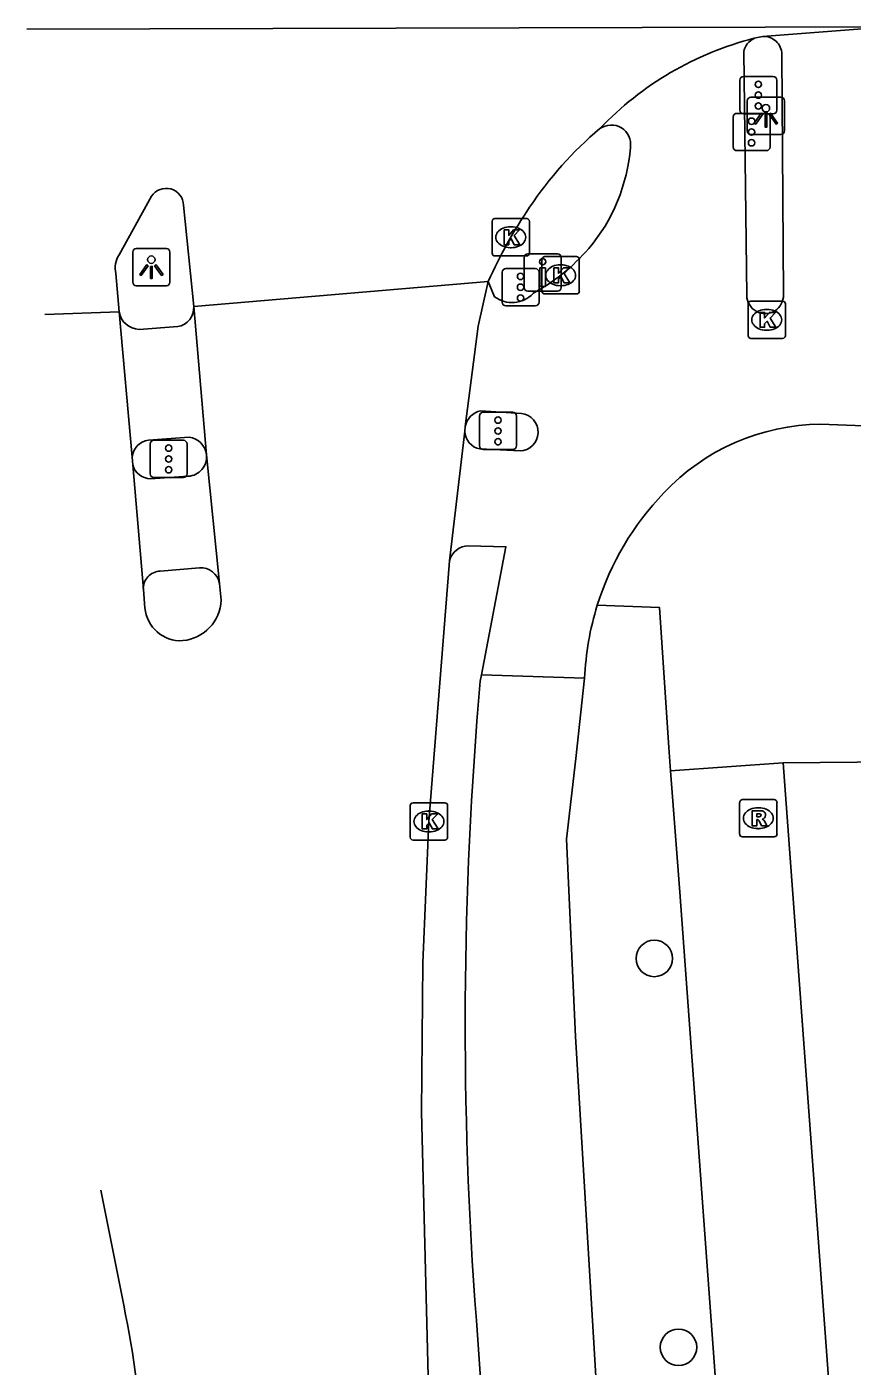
# Model space of a CAD drawing. Extents: x 160732 to 162105, y 387428 to 388479.
# Drawn here: x 160731.74 to 160753.86, y 388303.31 to 388339.22 of the extents above; entities that cross this region are included whole.
import ezdxf

# ---------------------------------------------------------------- set-up
doc = ezdxf.new("R2010")
doc.units = 0
for name, color, linetype in [('IMGEO_Boom', 7, 'Continuous'), ('IMGEO_Drukknoppaal', 7, 'Continuous'), ('IMGEO_Fietspad_gesloten', 7, 'Continuous'), ('IMGEO_Fietspad_open', 7, 'Continuous'), ('IMGEO_Kolk', 7, 'Continuous'), ('IMGEO_Lichtpunt', 7, 'Continuous'), ('IMGEO_Rijbaan_lokaal_gesloten', 7, 'Continuous'), ('IMGEO_Rijbaan_regionaal_gesloten', 7, 'Continuous'), ('IMGEO_Rioolput', 7, 'Continuous'), ('IMGEO_Verkeersregelinstallatiepaal', 7, 'Continuous'), ('IMGEO_Voetpad_gesloten', 7, 'Continuous'), ('IMGEO_Voetpad_open', 7, 'Continuous')]:
    doc.layers.add(name, color=color, linetype=linetype)

msp = doc.modelspace()

# ---------------------------------------------------------------- linework, layer by layer
at = {"layer": 'IMGEO_Boom'}
for centre in [(160748.558, 388314.244), (160749.207, 388303.818)]:
    msp.add_circle(centre, 0.489, dxfattribs=at)
at = {"layer": 'IMGEO_Drukknoppaal'}
for p, q in [((160745.072, 388332.235), (160745.072, 388333.035)), ((160745.072, 388333.035), (160745.072, 388332.235)), ((160745.172, 388333.135), (160745.962, 388333.135)), ((160745.962, 388333.135), (160745.172, 388333.135)), ((160746.062, 388333.035), (160746.062, 388332.235)), ((160746.062, 388332.235), (160746.062, 388333.035)), ((160745.962, 388332.135), (160745.172, 388332.135)), ((160745.172, 388332.135), (160745.962, 388332.135))]:
    msp.add_line(p, q, dxfattribs=at)
msp.add_lwpolyline([(160745.642, 388332.76), (160745.642, 388332.26), (160745.492, 388332.26), (160745.492, 388332.76), (160745.642, 388332.76)], dxfattribs=at)
msp.add_circle((160745.567, 388332.925), 0.085, dxfattribs=at)
for centre, start, end in [((160745.172, 388333.035), 90, 180), ((160745.172, 388333.035), 90, 180), ((160745.962, 388333.035), 0, 90), ((160745.962, 388333.035), 360, 90), ((160745.172, 388332.235), 180, 270), ((160745.172, 388332.235), 180, 270), ((160745.962, 388332.235), 270, 0), ((160745.962, 388332.235), 270, 0)]:
    msp.add_arc(centre, 0.1, start, end, dxfattribs=at)
at = {"layer": 'IMGEO_Fietspad_gesloten'}
for points in [[(160734.75, 388331.111), (160735.785, 388331.185)], [(160736.086, 388328.222), (160734.995, 388328.143)], [(160743.926, 388321.849), (160743.893, 388321.676)], [(160746.692, 388321.756), (160743.926, 388321.849)], [(160746.692, 388321.756), (160746.457, 388319.607), (160746.207, 388317.446), (160746.444, 388312.149), (160747.195, 388299.608), (160748.363, 388279.605), (160749.431, 388261.982), (160749.645, 388258.525)], [(160743.788, 388304.535), (160745.672, 388277.306), (160746.918, 388258.316)]]:
    msp.add_lwpolyline(points, dxfattribs=at)
for centre, radius, start, end in [((160735.703, 388331.689), 0.51, 279.2469, 4.2894), ((160734.764, 388331.67), 0.559, 189.1527, 268.566), ((160735.077, 388327.628), 0.522, 99.0929, 173.6014), ((160736.022, 388327.69), 0.535, 5.968, 83.1831), ((160848.749, 388312.463), 105.26, 174.97861, 184.31945)]:
    msp.add_arc(centre, radius, start, end, dxfattribs=at)
at = {"layer": 'IMGEO_Fietspad_open'}
for points in [[(160750.955, 388338.554), (160751.039, 388332.023)], [(160752.021, 388332.044), (160751.981, 388338.489)], [(160744.108, 388332.398), (160744.275, 388331.988)], [(160744.997, 388328.856), (160743.901, 388328.929)], [(160754.638, 388328.511), (160753.015, 388328.567)], [(160743.885, 388327.907), (160744.959, 388327.851)], [(160743.926, 388321.849), (160744.581, 388325.282), (160743.576, 388325.306)]]:
    msp.add_lwpolyline(points, dxfattribs=at)
for centre, radius, start, end in [((160751.448, 388338.461), 0.501, 115.2363, 169.3662), ((160751.489, 388338.475), 0.492, 1.6844, 93.1449), ((160747.404, 388336.071), 0.519, 351.1555, 125.5824), ((160743.172, 388336.356), 4.759, 319.6713, 355.6024), ((160742.765, 388336.764), 5.333, 298.4654, 319.1624), ((160744.743, 388332.599), 0.77, 232.54, 317.0975), ((160751.53, 388332.024), 0.491, 180.1264, 2.3237), ((160744.021, 388328.402), 0.541, 102.8739, 168.3731), ((160744.941, 388328.355), 0.504, 272.0295, 83.6398), ((160753.064, 388322.745), 5.822, 90.4849, 136.8769), ((160743.972, 388328.392), 0.493, 181.4484, 259.8339), ((160754.275, 388321.455), 7.588, 136.0153, 162.675), ((160743.573, 388324.791), 0.515, 89.6658, 166.7891), ((160754.26, 388321.455), 7.574, 162.6407, 177.7239)]:
    msp.add_arc(centre, radius, start, end, dxfattribs=at)
at = {"layer": 'IMGEO_Kolk'}
for p, q in [((160744.211, 388333.155), (160744.211, 388334.007)), ((160744.286, 388334.081), (160745.138, 388334.081)), ((160745.212, 388334.007), (160745.212, 388333.155)), ((160744.699, 388333.861), (160744.724, 388333.861)), ((160744.722, 388333.301), (160744.697, 388333.301)), ((160745.138, 388333.081), (160744.286, 388333.081)), ((160745.548, 388332.135), (160745.548, 388332.987)), ((160745.623, 388333.061), (160746.475, 388333.061)), ((160746.036, 388332.841), (160746.061, 388332.841)), ((160746.549, 388332.987), (160746.549, 388332.135)), ((160746.059, 388332.281), (160746.034, 388332.281)), ((160746.475, 388332.061), (160745.623, 388332.061)), ((160751.073, 388330.941), (160751.073, 388331.793)), ((160751.148, 388331.867), (160752, 388331.867)), ((160752.074, 388331.793), (160752.074, 388330.941)), ((160751.561, 388331.647), (160751.586, 388331.647)), ((160751.584, 388331.087), (160751.559, 388331.087)), ((160752, 388330.867), (160751.148, 388330.867)), ((160742.016, 388317.492), (160742.016, 388318.344)), ((160742.091, 388318.418), (160742.943, 388318.418)), ((160742.504, 388318.198), (160742.529, 388318.198)), ((160743.017, 388318.344), (160743.017, 388317.492)), ((160742.943, 388317.418), (160742.091, 388317.418)), ((160742.527, 388317.638), (160742.502, 388317.638))]:
    msp.add_line(p, q, dxfattribs=at)
for points in [[(160744.211, 388333.155), (160744.211, 388334.007)], [(160744.286, 388334.081), (160745.138, 388334.081)], [(160745.212, 388334.007), (160745.212, 388333.155)], [(160744.532, 388333.781), (160744.655, 388333.781), (160744.655, 388333.63), (160744.785, 388333.781), (160744.949, 388333.781), (160744.803, 388333.63), (160744.956, 388333.381), (160744.804, 388333.381), (160744.719, 388333.545), (160744.655, 388333.478), (160744.655, 388333.381), (160744.532, 388333.381), (160744.532, 388333.781)], [(160745.138, 388333.081), (160744.286, 388333.081)], [(160745.548, 388332.135), (160745.548, 388332.987)], [(160745.623, 388333.061), (160746.475, 388333.061)], [(160746.549, 388332.987), (160746.549, 388332.135)], [(160745.869, 388332.761), (160745.992, 388332.761), (160745.992, 388332.61), (160746.122, 388332.761), (160746.286, 388332.761), (160746.14, 388332.61), (160746.293, 388332.361), (160746.141, 388332.361), (160746.056, 388332.525), (160745.992, 388332.458), (160745.992, 388332.361), (160745.869, 388332.361), (160745.869, 388332.761)], [(160746.475, 388332.061), (160745.623, 388332.061)], [(160751.073, 388330.941), (160751.073, 388331.793)], [(160751.148, 388331.867), (160752, 388331.867)], [(160752.074, 388331.793), (160752.074, 388330.941)], [(160751.394, 388331.567), (160751.517, 388331.567), (160751.517, 388331.416), (160751.647, 388331.567), (160751.811, 388331.567), (160751.665, 388331.416), (160751.818, 388331.167), (160751.666, 388331.167), (160751.581, 388331.331), (160751.517, 388331.264), (160751.517, 388331.167), (160751.394, 388331.167), (160751.394, 388331.567)], [(160752, 388330.867), (160751.148, 388330.867)], [(160742.016, 388317.492), (160742.016, 388318.344)], [(160742.091, 388318.418), (160742.943, 388318.418)], [(160742.337, 388318.118), (160742.46, 388318.118), (160742.46, 388317.967), (160742.59, 388318.118), (160742.754, 388318.118), (160742.608, 388317.967), (160742.761, 388317.718), (160742.609, 388317.718), (160742.524, 388317.882), (160742.46, 388317.815), (160742.46, 388317.718), (160742.337, 388317.718), (160742.337, 388318.118)], [(160743.017, 388318.344), (160743.017, 388317.492)], [(160742.943, 388317.418), (160742.091, 388317.418)]]:
    msp.add_lwpolyline(points, dxfattribs=at)
for centre, start, end in [((160744.288, 388334.005), 91.552, 178.448), ((160744.288, 388334.005), 91.552, 178.448), ((160745.136, 388334.005), 1.552, 88.448), ((160745.136, 388334.005), 1.552, 88.448), ((160744.288, 388333.157), 181.552, 268.448), ((160744.288, 388333.157), 181.552, 268.448), ((160745.136, 388333.157), 271.552, 358.448), ((160745.136, 388333.157), 271.552, 358.448), ((160745.625, 388332.985), 91.552, 178.448), ((160745.625, 388332.985), 91.552, 178.448), ((160746.473, 388332.985), 1.552, 88.448), ((160746.473, 388332.985), 1.552, 88.448), ((160745.625, 388332.137), 181.552, 268.448), ((160745.625, 388332.137), 181.552, 268.448), ((160746.473, 388332.137), 271.552, 358.448), ((160746.473, 388332.137), 271.552, 358.448), ((160751.15, 388331.791), 91.552, 178.448), ((160751.15, 388331.791), 91.552, 178.448), ((160751.998, 388331.791), 1.552, 88.448), ((160751.998, 388331.791), 1.552, 88.448), ((160751.15, 388330.943), 181.552, 268.448), ((160751.15, 388330.943), 181.552, 268.448), ((160751.998, 388330.943), 271.552, 358.448), ((160751.998, 388330.943), 271.552, 358.448), ((160742.093, 388318.342), 91.552, 178.448), ((160742.093, 388318.342), 91.552, 178.448), ((160742.941, 388318.342), 1.552, 88.448), ((160742.941, 388318.342), 1.552, 88.448), ((160742.093, 388317.494), 181.552, 268.448), ((160742.093, 388317.494), 181.552, 268.448), ((160742.941, 388317.494), 271.552, 358.448), ((160742.941, 388317.494), 271.552, 358.448)]:
    msp.add_arc(centre, 0.0765, start, end, dxfattribs=at)
for centre, major_axis, ratio, start_param, end_param in [((160744.698, 388333.581), (-0.387, 0.002), 0.722429, 4.712389, 7.853982), ((160744.723, 388333.581), (-0.39, 0.002), 0.717154, 1.570796, 4.712389), ((160746.035, 388332.561), (-0.387, 0.002), 0.722429, 4.712389, 7.853982), ((160746.06, 388332.561), (-0.39, 0.002), 0.717154, 1.570796, 4.712389), ((160751.56, 388331.367), (-0.387, 0.002), 0.722429, 4.712389, 7.853982), ((160751.585, 388331.367), (-0.39, 0.002), 0.717154, 1.570796, 4.712389), ((160742.503, 388317.918), (-0.387, 0.002), 0.722429, 4.712389, 7.853982), ((160742.528, 388317.918), (-0.39, 0.002), 0.717154, 1.570796, 4.712389)]:
    msp.add_ellipse(centre, major_axis=major_axis, ratio=ratio, start_param=start_param, end_param=end_param, dxfattribs=at)
at = {"layer": 'IMGEO_Lichtpunt'}
for p, q in [((160751.053, 388337.241), (160751.053, 388336.434)), ((160751.053, 388337.241), (160751.053, 388336.434)), ((160751.955, 388337.336), (160751.147, 388337.336)), ((160751.955, 388337.336), (160751.147, 388337.336)), ((160752.049, 388336.434), (160752.049, 388337.241)), ((160752.049, 388336.434), (160752.049, 388337.241)), ((160751.147, 388336.34), (160751.955, 388336.34)), ((160751.147, 388336.34), (160751.955, 388336.34)), ((160734.577, 388333.183), (160734.577, 388332.376)), ((160734.577, 388333.183), (160734.577, 388332.376)), ((160735.479, 388333.278), (160734.671, 388333.278)), ((160735.479, 388333.278), (160734.671, 388333.278)), ((160735.573, 388332.376), (160735.573, 388333.183)), ((160735.573, 388332.376), (160735.573, 388333.183)), ((160734.671, 388332.282), (160735.479, 388332.282)), ((160734.671, 388332.282), (160735.479, 388332.282))]:
    msp.add_line(p, q, dxfattribs=at)
for points in [[(160751.427, 388336.905), (160751.466, 388336.877), (160751.278, 388336.615), (160751.24, 388336.642), (160751.427, 388336.905)], [(160751.529, 388336.857), (160751.576, 388336.857), (160751.576, 388336.535), (160751.529, 388336.535), (160751.529, 388336.857)], [(160751.639, 388336.877), (160751.677, 388336.904), (160751.864, 388336.642), (160751.825, 388336.614), (160751.639, 388336.877)], [(160734.951, 388332.847), (160734.99, 388332.819), (160734.802, 388332.557), (160734.764, 388332.584), (160734.951, 388332.847)], [(160735.163, 388332.819), (160735.201, 388332.846), (160735.388, 388332.584), (160735.349, 388332.556), (160735.163, 388332.819)], [(160735.053, 388332.799), (160735.1, 388332.799), (160735.1, 388332.477), (160735.053, 388332.477), (160735.053, 388332.799)]]:
    msp.add_lwpolyline(points, dxfattribs=at)
for centre in [(160751.552, 388337.039), (160735.076, 388332.981)]:
    msp.add_circle(centre, 0.0994, dxfattribs=at)
for centre, start, end in [((160751.147, 388337.241), 90, 180), ((160751.147, 388337.241), 90, 180), ((160751.955, 388337.241), 0, 90), ((160751.955, 388337.241), 0, 90), ((160751.147, 388336.434), 180, 270), ((160751.147, 388336.434), 180, 270), ((160751.955, 388336.434), 270, 0), ((160751.955, 388336.434), 270, 360), ((160734.671, 388333.183), 90, 180), ((160734.671, 388333.183), 90, 180), ((160735.479, 388333.183), 0, 90), ((160735.479, 388333.183), 0, 90), ((160734.671, 388332.376), 180, 270), ((160734.671, 388332.376), 180, 270), ((160735.479, 388332.376), 270, 0), ((160735.479, 388332.376), 270, 360)]:
    msp.add_arc(centre, 0.0946, start, end, dxfattribs=at)
at = {"layer": 'IMGEO_Rijbaan_lokaal_gesloten'}
for points in [[(160743.492, 388328.511), (160743.84, 388331.193), (160744.108, 388332.398)], [(160736.212, 388331.727), (160736.555, 388327.746)], [(160734.559, 388327.686), (160734.212, 388331.581)], [(160743.479, 388328.38), (160743.492, 388328.511)], [(160743.072, 388324.909), (160743.479, 388328.38)], [(160734.577, 388327.479), (160734.559, 388327.686)], [(160734.861, 388324.133), (160734.577, 388327.479)], [(160736.555, 388327.746), (160736.903, 388324.299)], [(160743.627, 388258.106), (160742.318, 388310.124), (160742.354, 388314.126), (160742.517, 388317.918), (160743.059, 388324.793), (160743.072, 388324.909)], [(160736.903, 388324.299), (160736.949, 388323.852)], [(160734.905, 388323.646), (160734.861, 388324.133)], [(160734.335, 388304.946), (160733.72, 388308.033)]]:
    msp.add_lwpolyline(points, dxfattribs=at)
for centre, radius, start, end in [((160735.812, 388323.898), 1.138, 275.3774, 357.7073), ((160735.857, 388323.718), 0.955, 184.3202, 273.7092), ((160707.576, 388299.368), 27.334, 3.1082, 11.775)]:
    msp.add_arc(centre, radius, start, end, dxfattribs=at)
at = {"layer": 'IMGEO_Rijbaan_regionaal_gesloten'}
for points in [[(160731.736, 388339.16), (160754.828, 388339.224)], [(160751.234, 388338.915), (160751.462, 388338.966)], [(160751.462, 388338.966), (160754.828, 388339.224)], [(160734.21, 388333.109), (160735.082, 388334.679)], [(160735.936, 388334.438), (160736.212, 388331.727)], [(160734.212, 388331.581), (160734.121, 388332.607)], [(160736.212, 388331.727), (160744.108, 388332.398)], [(160732.224, 388331.507), (160734.212, 388331.581)]]:
    msp.add_lwpolyline(points, dxfattribs=at)
for centre, radius, start, end in [((160753.35, 388330.569), 8.61, 104.2272, 136.5268), ((160753.474, 388328.896), 9.916, 129.9871, 146.3789), ((160735.473, 388334.43), 0.463, 0.9567, 147.525), ((160755.723, 388327.222), 12.716, 145.7099, 155.9805), ((160734.764, 388332.752), 0.659, 147.1914, 192.7015)]:
    msp.add_arc(centre, radius, start, end, dxfattribs=at)
at = {"layer": 'IMGEO_Rioolput'}
for p, q in [((160750.922, 388318.504), (160751.774, 388318.504)), ((160750.847, 388317.578), (160750.847, 388318.43)), ((160751.335, 388318.284), (160751.36, 388318.284)), ((160751.848, 388318.43), (160751.848, 388317.578)), ((160751.358, 388317.724), (160751.333, 388317.724)), ((160751.774, 388317.504), (160750.922, 388317.504))]:
    msp.add_line(p, q, dxfattribs=at)
for points in [[(160750.922, 388318.504), (160751.774, 388318.504)], [(160750.847, 388317.578), (160750.847, 388318.43)], [(160751.436, 388318.202), (160751.184, 388318.204), (160751.184, 388317.804)], [(160751.362, 388318.123), (160751.308, 388318.123), (160751.308, 388318.042)], [(160751.848, 388318.43), (160751.848, 388317.578)], [(160751.184, 388317.804), (160751.308, 388317.804), (160751.308, 388317.966), (160751.319, 388317.966)], [(160751.308, 388318.042), (160751.36, 388318.042)], [(160751.366, 388317.937), (160751.437, 388317.804), (160751.577, 388317.804), (160751.512, 388317.93)], [(160751.774, 388317.504), (160750.922, 388317.504)]]:
    msp.add_lwpolyline(points, dxfattribs=at)
for centre, radius, start, end in [((160750.924, 388318.428), 0.0765, 91.552, 178.448), ((160750.924, 388318.428), 0.0765, 91.552, 178.448), ((160751.772, 388318.428), 0.0765, 1.552, 88.448), ((160751.772, 388318.428), 0.0765, 1.552, 88.448), ((160751.368, 388318.027), 0.0964, 77.0061, 93.1865), ((160751.382, 388318.084), 0.0378, 276.6634, 79.6772), ((160751.435, 388318.092), 0.109, 350.3612, 89.416), ((160751.318, 388317.913), 0.0533, 26.0293, 88.6989), ((160751.344, 388318.231), 0.19, 274.7715, 282.9687), ((160751.433, 388318.092), 0.112, 277.5842, 350.9817), ((160751.417, 388317.877), 0.108, 29.5134, 73.7905), ((160750.924, 388317.58), 0.0765, 181.552, 268.448), ((160750.924, 388317.58), 0.0765, 181.552, 268.448), ((160751.772, 388317.58), 0.0765, 271.552, 358.448), ((160751.772, 388317.58), 0.0765, 271.552, 358.448)]:
    msp.add_arc(centre, radius, start, end, dxfattribs=at)
for centre, major_axis, ratio, start_param, end_param in [((160751.334, 388318.004), (-0.387, 0.002), 0.722429, 4.712389, 7.853982), ((160751.359, 388318.004), (-0.39, 0.002), 0.717154, 1.570796, 4.712389)]:
    msp.add_ellipse(centre, major_axis=major_axis, ratio=ratio, start_param=start_param, end_param=end_param, dxfattribs=at)
at = {"layer": 'IMGEO_Verkeersregelinstallatiepaal'}
for p, q in [((160750.953, 388337.891), (160751.743, 388337.891)), ((160751.743, 388337.891), (160750.953, 388337.891)), ((160750.853, 388336.991), (160750.853, 388337.791)), ((160750.853, 388337.791), (160750.853, 388336.991)), ((160751.843, 388337.791), (160751.843, 388336.991)), ((160751.843, 388336.991), (160751.843, 388337.791)), ((160750.671, 388336.003), (160750.671, 388336.803)), ((160750.671, 388336.803), (160750.671, 388336.003)), ((160750.771, 388336.903), (160751.561, 388336.903)), ((160751.561, 388336.903), (160750.771, 388336.903)), ((160751.743, 388336.891), (160750.953, 388336.891)), ((160750.953, 388336.891), (160751.743, 388336.891)), ((160751.661, 388336.803), (160751.661, 388336.003)), ((160751.661, 388336.003), (160751.661, 388336.803)), ((160751.561, 388335.903), (160750.771, 388335.903)), ((160750.771, 388335.903), (160751.561, 388335.903)), ((160744.478, 388331.841), (160744.478, 388332.641)), ((160744.478, 388332.641), (160744.478, 388331.841)), ((160744.578, 388332.741), (160745.368, 388332.741)), ((160745.368, 388332.741), (160744.578, 388332.741)), ((160745.468, 388332.641), (160745.468, 388331.841)), ((160745.468, 388331.841), (160745.468, 388332.641)), ((160745.368, 388331.741), (160744.578, 388331.741)), ((160744.578, 388331.741), (160745.368, 388331.741)), ((160743.974, 388328.888), (160744.764, 388328.888)), ((160744.764, 388328.888), (160743.974, 388328.888)), ((160743.874, 388327.988), (160743.874, 388328.788)), ((160743.874, 388328.788), (160743.874, 388327.988)), ((160744.864, 388328.788), (160744.864, 388327.988)), ((160744.864, 388327.988), (160744.864, 388328.788)), ((160735.143, 388328.137), (160735.933, 388328.137)), ((160735.933, 388328.137), (160735.143, 388328.137)), ((160735.043, 388327.237), (160735.043, 388328.037)), ((160735.043, 388328.037), (160735.043, 388327.237)), ((160736.033, 388328.037), (160736.033, 388327.237)), ((160736.033, 388327.237), (160736.033, 388328.037)), ((160744.764, 388327.888), (160743.974, 388327.888)), ((160743.974, 388327.888), (160744.764, 388327.888)), ((160735.933, 388327.137), (160735.143, 388327.137)), ((160735.143, 388327.137), (160735.933, 388327.137))]:
    msp.add_line(p, q, dxfattribs=at)
for centre in [(160751.348, 388337.681), (160751.348, 388337.391), (160751.348, 388337.101), (160751.166, 388336.693), (160751.166, 388336.403), (160751.166, 388336.113), (160744.973, 388332.531), (160744.973, 388332.241), (160744.973, 388331.951), (160744.369, 388328.678), (160744.369, 388328.388), (160744.369, 388328.098), (160735.538, 388327.927), (160735.538, 388327.637), (160735.538, 388327.347)]:
    msp.add_circle(centre, 0.085, dxfattribs=at)
for centre, start, end in [((160750.953, 388337.791), 90, 180), ((160750.953, 388337.791), 90, 180), ((160751.743, 388337.791), 0, 90), ((160751.743, 388337.791), 360, 90), ((160750.771, 388336.803), 90, 180), ((160750.771, 388336.803), 90, 180), ((160750.953, 388336.991), 180, 270), ((160750.953, 388336.991), 180, 270), ((160751.561, 388336.803), 0, 90), ((160751.561, 388336.803), 360, 90), ((160751.743, 388336.991), 270, 0), ((160751.743, 388336.991), 270, 0), ((160750.771, 388336.003), 180, 270), ((160750.771, 388336.003), 180, 270), ((160751.561, 388336.003), 270, 0), ((160751.561, 388336.003), 270, 0), ((160744.578, 388332.641), 90, 180), ((160744.578, 388332.641), 90, 180), ((160745.368, 388332.641), 0, 90), ((160745.368, 388332.641), 360, 90), ((160744.578, 388331.841), 180, 270), ((160744.578, 388331.841), 180, 270), ((160745.368, 388331.841), 270, 0), ((160745.368, 388331.841), 270, 0), ((160743.974, 388328.788), 90, 180), ((160743.974, 388328.788), 90, 180), ((160744.764, 388328.788), 0, 90), ((160744.764, 388328.788), 360, 90), ((160735.143, 388328.037), 90, 180), ((160735.143, 388328.037), 90, 180), ((160735.933, 388328.037), 0, 90), ((160735.933, 388328.037), 360, 90), ((160743.974, 388327.988), 180, 270), ((160743.974, 388327.988), 180, 270), ((160744.764, 388327.988), 270, 0), ((160744.764, 388327.988), 270, 0), ((160735.143, 388327.237), 180, 270), ((160735.143, 388327.237), 180, 270), ((160735.933, 388327.237), 270, 0), ((160735.933, 388327.237), 270, 0)]:
    msp.add_arc(centre, 0.1, start, end, dxfattribs=at)
at = {"layer": 'IMGEO_Voetpad_gesloten'}
for points in [[(160735.053, 388327.104), (160736.065, 388327.172)], [(160736.362, 388324.721), (160735.315, 388324.627)]]:
    msp.add_lwpolyline(points, dxfattribs=at)
for centre, radius, start, end in [((160735.077, 388327.624), 0.521, 196.1875, 267.3494), ((160736.033, 388327.695), 0.524, 273.479, 5.549), ((160735.319, 388324.168), 0.459, 90.4425, 184.3897), ((160736.401, 388324.213), 0.509, 9.6871, 94.4018)]:
    msp.add_arc(centre, radius, start, end, dxfattribs=at)
at = {"layer": 'IMGEO_Voetpad_open'}
for points in [[(160747.031, 388323.715), (160748.694, 388323.656), (160748.948, 388319.898), (160748.996, 388319.272)], [(160752.017, 388319.486), (160755.985, 388319.522), (160763.922, 388319.595), (160763.897, 388317.505), (160767.675, 388317.521), (160769.758, 388317.535)], [(160748.996, 388319.272), (160752.017, 388319.486)], [(160748.996, 388319.272), (160749.247, 388316.021), (160753.429, 388258.806), (160749.645, 388258.525)], [(160752.017, 388319.486), (160756.525, 388258.235), (160757.159, 388248.492), (160759.795, 388246.8), (160760.285, 388239.445)]]:
    msp.add_lwpolyline(points, dxfattribs=at)

doc.saveas('drawing.dxf')
